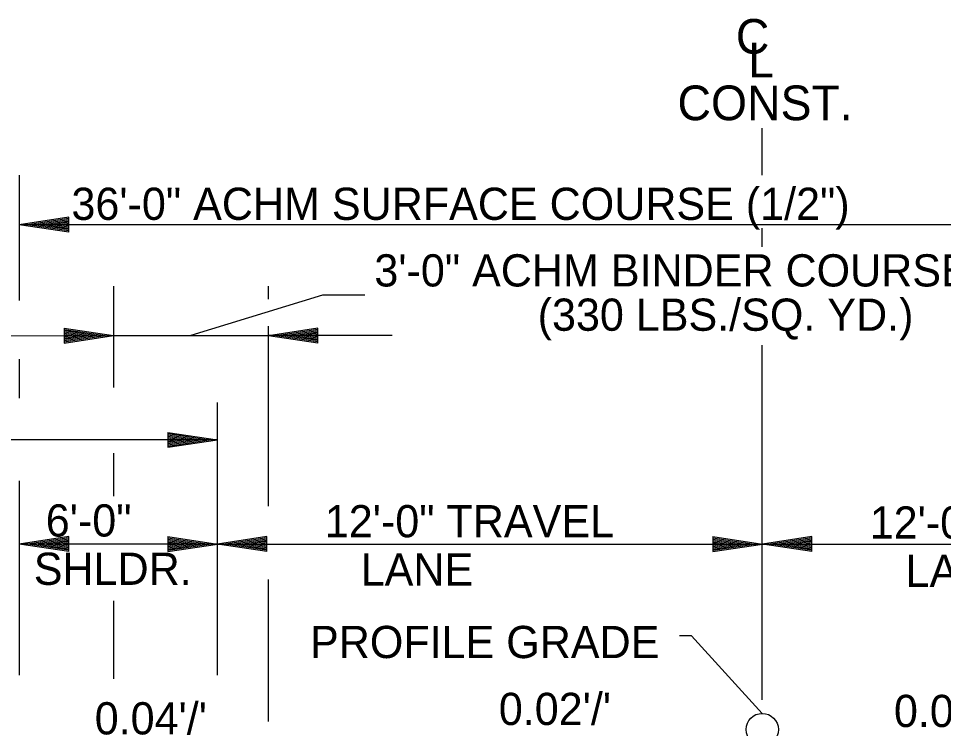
# Model space of a CAD drawing. Extents: x 1373719 to 1374161, y 379835 to 380167.
# Drawn here: x 1373769.65 to 1373788.32, y 380114.05 to 380128.38 of the extents above; entities that cross this region are included whole.
import ezdxf

# ---------------------------------------------------------------- set-up
doc = ezdxf.new("R2010")
doc.units = 0
doc.layers.add('CL Construction', color=7, linetype='Continuous')
doc.layers.add('GREEN_TXT', color=7, linetype='Continuous')

msp = doc.modelspace()

# ---------------------------------------------------------------- linework, layer by layer
at = {"layer": 'CL Construction'}
for p, q in [((1373784.662, 380125.219), (1373784.662, 380126.164)), ((1373784.662, 380123.774), (1373784.662, 380124.151)), ((1373784.662, 380114.627), (1373784.662, 380121.786))]:
    msp.add_line(p, q, dxfattribs=at)
at = {"layer": 'GREEN_TXT'}
for p, q in [((1373769.664, 380125.217), (1373769.664, 380122.691)), ((1373770.664, 380124.367), (1373769.664, 380124.217)), ((1373770.664, 380124.342), (1373769.831, 380124.217)), ((1373770.664, 380124.317), (1373770.003, 380124.217)), ((1373770.664, 380124.292), (1373770.17, 380124.217)), ((1373770.664, 380124.266), (1373770.339, 380124.217)), ((1373770.664, 380124.067), (1373770.664, 380124.367)), ((1373799.665, 380124.217), (1373769.664, 380124.217)), ((1373770.664, 380124.067), (1373769.664, 380124.217)), ((1373770.664, 380124.092), (1373769.831, 380124.217)), ((1373770.664, 380124.118), (1373770.003, 380124.217)), ((1373770.664, 380124.143), (1373770.17, 380124.217)), ((1373770.664, 380124.169), (1373770.339, 380124.217)), ((1373770.664, 380124.241), (1373770.506, 380124.217)), ((1373770.664, 380124.194), (1373770.506, 380124.217)), ((1373771.57, 380122.98), (1373771.57, 380120.931)), ((1373774.689, 380122.98), (1373774.689, 380122.718)), ((1373770.57, 380122.13), (1373771.57, 380121.98)), ((1373770.57, 380122.13), (1373770.57, 380121.83)), ((1373770.57, 380122.105), (1373771.403, 380121.98)), ((1373770.57, 380122.08), (1373771.231, 380121.98)), ((1373770.57, 380122.055), (1373771.064, 380121.98)), ((1373770.57, 380122.029), (1373770.895, 380121.98)), ((1373774.689, 380122.17), (1373774.689, 380118.539)), ((1373775.693, 380122.128), (1373774.693, 380121.978)), ((1373775.693, 380122.103), (1373774.86, 380121.978)), ((1373775.693, 380122.077), (1373775.032, 380121.978)), ((1373775.693, 380122.052), (1373775.198, 380121.978)), ((1373775.693, 380122.027), (1373775.368, 380121.978)), ((1373775.693, 380121.828), (1373775.693, 380122.128)), ((1373769.073, 380121.98), (1373771.573, 380121.978)), ((1373770.57, 380122.004), (1373770.728, 380121.98)), ((1373770.57, 380121.83), (1373771.57, 380121.98)), ((1373770.57, 380121.931), (1373770.895, 380121.98)), ((1373770.57, 380121.881), (1373771.231, 380121.98)), ((1373770.57, 380121.855), (1373771.403, 380121.98)), ((1373770.57, 380121.906), (1373771.064, 380121.98)), ((1373770.57, 380121.957), (1373770.728, 380121.98)), ((1373771.57, 380121.98), (1373774.689, 380121.98)), ((1373777.189, 380121.98), (1373774.689, 380121.98)), ((1373775.693, 380121.828), (1373774.693, 380121.978)), ((1373775.693, 380121.853), (1373774.86, 380121.978)), ((1373775.693, 380121.878), (1373775.032, 380121.978)), ((1373775.693, 380121.903), (1373775.198, 380121.978)), ((1373775.693, 380121.929), (1373775.368, 380121.978)), ((1373775.693, 380122.001), (1373775.535, 380121.978)), ((1373775.693, 380121.954), (1373775.535, 380121.978)), ((1373769.664, 380121.501), (1373769.664, 380120.719)), ((1373773.664, 380117.772), (1373773.664, 380120.628)), ((1373772.664, 380120.026), (1373773.664, 380119.876)), ((1373772.664, 380120.026), (1373772.664, 380119.726)), ((1373772.664, 380120.001), (1373773.497, 380119.876)), ((1373772.664, 380119.975), (1373773.325, 380119.876)), ((1373773.664, 380119.876), (1373753.664, 380119.876)), ((1373772.664, 380119.95), (1373773.159, 380119.876)), ((1373772.664, 380119.924), (1373772.989, 380119.876)), ((1373772.664, 380119.899), (1373772.822, 380119.876)), ((1373772.664, 380119.726), (1373773.664, 380119.876)), ((1373772.664, 380119.827), (1373772.989, 380119.876)), ((1373772.664, 380119.776), (1373773.325, 380119.876)), ((1373772.664, 380119.751), (1373773.497, 380119.876)), ((1373772.664, 380119.801), (1373773.159, 380119.876)), ((1373772.664, 380119.852), (1373772.822, 380119.876)), ((1373771.57, 380119.609), (1373771.57, 380118.742)), ((1373769.664, 380119.048), (1373769.664, 380115.124)), ((1373770.664, 380117.922), (1373769.664, 380117.772)), ((1373770.664, 380117.622), (1373770.664, 380117.922)), ((1373772.664, 380117.922), (1373773.664, 380117.772)), ((1373772.664, 380117.922), (1373772.664, 380117.622)), ((1373773.664, 380115.124), (1373773.664, 380117.999)), ((1373774.664, 380117.922), (1373773.664, 380117.772)), ((1373774.664, 380117.622), (1373774.664, 380117.922)), ((1373783.664, 380117.922), (1373784.664, 380117.772)), ((1373783.664, 380117.922), (1373783.664, 380117.622)), ((1373785.664, 380117.922), (1373784.664, 380117.772)), ((1373785.664, 380117.622), (1373785.664, 380117.922)), ((1373770.664, 380117.622), (1373769.664, 380117.772)), ((1373773.664, 380117.772), (1373769.664, 380117.772)), ((1373770.664, 380117.897), (1373769.831, 380117.772)), ((1373770.664, 380117.647), (1373769.831, 380117.772)), ((1373770.664, 380117.871), (1373770.003, 380117.772)), ((1373770.664, 380117.672), (1373770.003, 380117.772)), ((1373770.664, 380117.846), (1373770.17, 380117.772)), ((1373770.664, 380117.697), (1373770.17, 380117.772)), ((1373770.664, 380117.821), (1373770.339, 380117.772)), ((1373770.664, 380117.723), (1373770.339, 380117.772)), ((1373770.664, 380117.795), (1373770.506, 380117.772)), ((1373770.664, 380117.748), (1373770.506, 380117.772)), ((1373772.664, 380117.897), (1373773.497, 380117.772)), ((1373772.664, 380117.871), (1373773.325, 380117.772)), ((1373772.664, 380117.846), (1373773.159, 380117.772)), ((1373772.664, 380117.82), (1373772.989, 380117.772)), ((1373772.664, 380117.795), (1373772.822, 380117.772)), ((1373772.664, 380117.622), (1373773.664, 380117.772)), ((1373772.664, 380117.723), (1373772.989, 380117.772)), ((1373772.664, 380117.672), (1373773.325, 380117.772)), ((1373772.664, 380117.647), (1373773.497, 380117.772)), ((1373772.664, 380117.697), (1373773.159, 380117.772)), ((1373772.664, 380117.748), (1373772.822, 380117.772)), ((1373774.664, 380117.622), (1373773.664, 380117.772)), ((1373773.664, 380117.772), (1373795.664, 380117.772)), ((1373774.664, 380117.897), (1373773.831, 380117.772)), ((1373774.664, 380117.647), (1373773.831, 380117.772)), ((1373774.664, 380117.871), (1373774.003, 380117.772)), ((1373774.664, 380117.672), (1373774.003, 380117.772)), ((1373774.664, 380117.846), (1373774.17, 380117.772)), ((1373774.664, 380117.697), (1373774.17, 380117.772)), ((1373774.664, 380117.821), (1373774.339, 380117.772)), ((1373774.664, 380117.723), (1373774.339, 380117.772)), ((1373774.664, 380117.795), (1373774.506, 380117.772)), ((1373774.664, 380117.748), (1373774.506, 380117.772)), ((1373783.664, 380117.897), (1373784.497, 380117.772)), ((1373783.664, 380117.871), (1373784.325, 380117.772)), ((1373783.664, 380117.846), (1373784.159, 380117.772)), ((1373783.664, 380117.82), (1373783.989, 380117.772)), ((1373783.664, 380117.795), (1373783.822, 380117.772)), ((1373783.664, 380117.622), (1373784.664, 380117.772)), ((1373783.664, 380117.723), (1373783.989, 380117.772)), ((1373783.664, 380117.672), (1373784.325, 380117.772)), ((1373783.664, 380117.647), (1373784.497, 380117.772)), ((1373783.664, 380117.697), (1373784.159, 380117.772)), ((1373783.664, 380117.748), (1373783.822, 380117.772)), ((1373785.664, 380117.622), (1373784.664, 380117.772)), ((1373785.664, 380117.897), (1373784.831, 380117.772)), ((1373785.664, 380117.647), (1373784.831, 380117.772)), ((1373785.664, 380117.871), (1373785.003, 380117.772)), ((1373785.664, 380117.672), (1373785.003, 380117.772)), ((1373785.664, 380117.846), (1373785.17, 380117.772)), ((1373785.664, 380117.697), (1373785.17, 380117.772)), ((1373785.664, 380117.821), (1373785.339, 380117.772)), ((1373785.664, 380117.723), (1373785.339, 380117.772)), ((1373785.664, 380117.795), (1373785.506, 380117.772)), ((1373785.664, 380117.748), (1373785.506, 380117.772)), ((1373774.689, 380117.055), (1373774.689, 380114.189)), ((1373771.57, 380116.625), (1373771.57, 380115.049))]:
    msp.add_line(p, q, dxfattribs=at)
for points in [[(1373776.641, 380122.795), (1373775.789, 380122.795), (1373773.129, 380121.98)], [(1373784.662, 380114.355), (1373783.235, 380115.917), (1373782.991, 380115.92)]]:
    msp.add_lwpolyline(points, dxfattribs=at)
msp.add_circle((1373784.662, 380114.03), 0.325, dxfattribs=at)

# ---------------------------------------------------------------- texts
at = {"layer": 'CL Construction'}
for s, p in [('C', (1373784.129, 380127.669)), ('L', (1373784.375, 380127.191)), ('CONST.', (1373782.951, 380126.327))]:
    msp.add_text(s, height=0.7, dxfattribs=at).set_placement(p)
at = {"layer": 'GREEN_TXT'}
for s, p in [('36\'-0" ACHM SURFACE COURSE (1/2") ', (1373770.719, 380124.315)), ('3\'-0" ACHM BINDER COURSE (1")', (1373776.833, 380122.971)), ('(330 LBS./SQ. YD.)', (1373780.129, 380122.077)), (' 6\'-0"', (1373769.959, 380117.924)), ('12\'-0" TRAVEL ', (1373775.833, 380117.909)), ('12\'-0" TRAVEL ', (1373786.831, 380117.883)), ('SHLDR.', (1373769.959, 380116.949)), ('   LANE', (1373775.833, 380116.934)), ('   LANE', (1373786.831, 380116.908))]:
    msp.add_text(s, height=0.65, dxfattribs=at).set_placement(p)
for s, p in [('PROFILE GRADE', (1373775.534, 380115.472)), ("0.02'/'", (1373779.345, 380114.121)), ("0.02'/'", (1373787.32, 380114.08)), ("0.04'/'", (1373771.189, 380113.931))]:
    msp.add_text(s, height=0.65, rotation=359.98, dxfattribs=at).set_placement(p)

doc.saveas('drawing.dxf')
